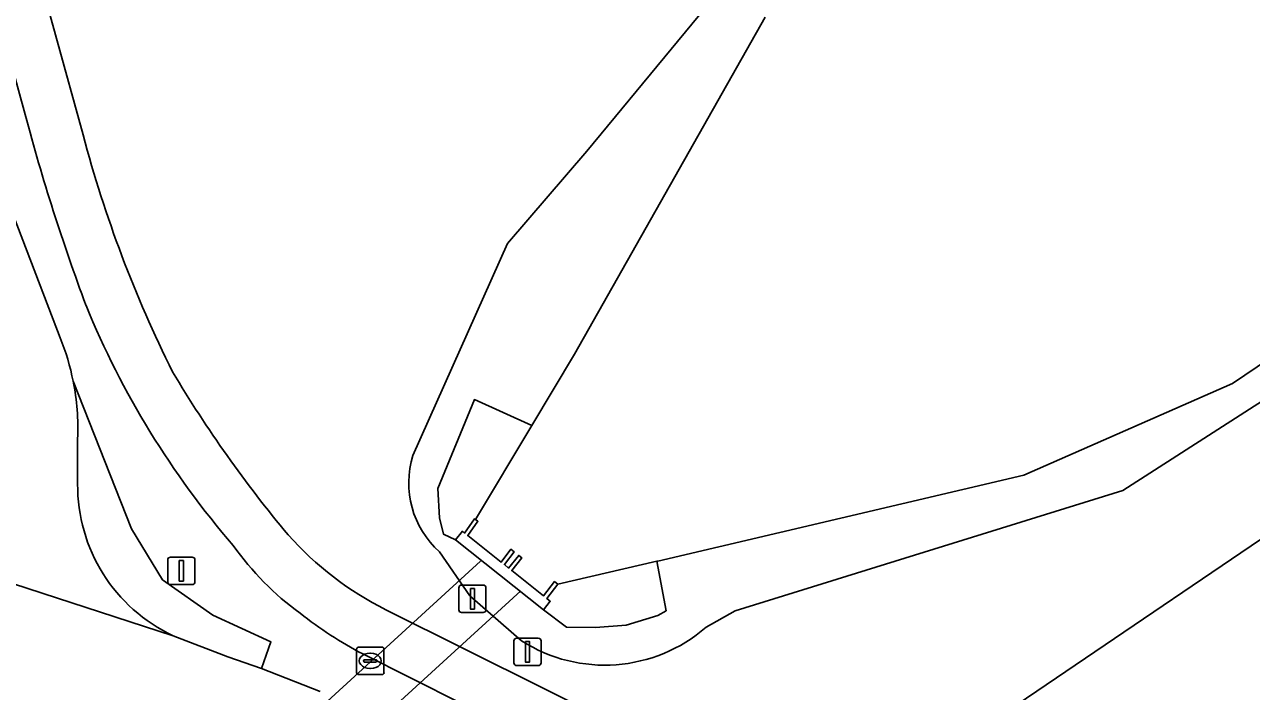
# Model space of a CAD drawing. Extents: x 156661 to 157576, y 383570 to 384425.
# Drawn here: x 157162.06 to 157206.83, y 383782.51 to 383806.83 of the extents above; entities that cross this region are included whole.
import ezdxf

# ---------------------------------------------------------------- set-up
doc = ezdxf.new("R2010")
doc.units = 0
for name, color, linetype in [('IMGEO_Afsluitpaal', 7, 'Continuous'), ('IMGEO_Berm_groen', 7, 'Continuous'), ('IMGEO_Brandkraan', 7, 'Continuous'), ('IMGEO_Duiker', 7, 'Continuous'), ('IMGEO_Groenvoorziening', 7, 'Continuous'), ('IMGEO_Lichtmast', 7, 'Continuous'), ('IMGEO_Muur', 7, 'Continuous'), ('IMGEO_Oever', 7, 'Continuous'), ('IMGEO_Rijbaan_lokaal_halfverhard', 7, 'Continuous'), ('IMGEO_Rijbaan_lokaal_open', 7, 'Continuous'), ('IMGEO_Terreindeel_gesloten', 7, 'Continuous'), ('IMGEO_Voetpad_open', 7, 'Continuous'), ('IMGEO_Waterloop', 7, 'Continuous')]:
    doc.layers.add(name, color=color, linetype=linetype)

msp = doc.modelspace()

# ---------------------------------------------------------------- linework, layer by layer
at = {"layer": 'IMGEO_Afsluitpaal'}
for p, q in [((157177.908, 383785.492), (157177.908, 383786.292)), ((157177.908, 383786.292), (157177.908, 383785.492)), ((157178.008, 383786.392), (157178.798, 383786.392)), ((157178.798, 383786.392), (157178.008, 383786.392)), ((157178.898, 383786.292), (157178.898, 383785.492)), ((157178.898, 383785.492), (157178.898, 383786.292)), ((157178.798, 383785.392), (157178.008, 383785.392)), ((157178.008, 383785.392), (157178.798, 383785.392)), ((157180.019, 383784.457), (157180.809, 383784.457)), ((157180.809, 383784.457), (157180.019, 383784.457)), ((157179.919, 383783.557), (157179.919, 383784.357)), ((157179.919, 383784.357), (157179.919, 383783.557)), ((157180.909, 383784.357), (157180.909, 383783.557)), ((157180.909, 383783.557), (157180.909, 383784.357)), ((157180.809, 383783.457), (157180.019, 383783.457)), ((157180.019, 383783.457), (157180.809, 383783.457))]:
    msp.add_line(p, q, dxfattribs=at)
for points in [[(157178.328, 383786.267), (157178.478, 383786.267), (157178.478, 383785.517), (157178.328, 383785.517), (157178.328, 383786.267)], [(157180.339, 383784.332), (157180.489, 383784.332), (157180.489, 383783.582), (157180.339, 383783.582), (157180.339, 383784.332)]]:
    msp.add_lwpolyline(points, dxfattribs=at)
for centre, start, end in [((157178.008, 383786.292), 90, 180), ((157178.008, 383786.292), 90, 180), ((157178.798, 383786.292), 0, 90), ((157178.798, 383786.292), 360, 90), ((157178.008, 383785.492), 180, 270), ((157178.008, 383785.492), 180, 270), ((157178.798, 383785.492), 270, 0), ((157178.798, 383785.492), 270, 0), ((157180.019, 383784.357), 90, 180), ((157180.019, 383784.357), 90, 180), ((157180.809, 383784.357), 0, 90), ((157180.809, 383784.357), 360, 90), ((157180.019, 383783.557), 180, 270), ((157180.019, 383783.557), 180, 270), ((157180.809, 383783.557), 270, 0), ((157180.809, 383783.557), 270, 0)]:
    msp.add_arc(centre, 0.1, start, end, dxfattribs=at)
at = {"layer": 'IMGEO_Berm_groen'}
for points in [[(157162.079, 383803.555), (157160.463, 383809.429), (157158.529, 383808.484), (157160.873, 383801.863), (157163.363, 383795.405)], [(157163.834, 383793.827), (157165.967, 383788.44), (157167.095, 383786.587), (157168.926, 383785.291), (157171.051, 383784.323), (157170.708, 383783.353), (157172.849, 383782.513)], [(157180.396, 383779.237), (157184.063, 383777.318), (157184.364, 383777.141), (157188.643, 383774.563), (157190.781, 383773.162), (157193.261, 383773.95), (157181.563, 383780.288), (157174.404, 383783.88)]]:
    msp.add_lwpolyline(points, dxfattribs=at)
for centre, radius, start, end in [((157235.198, 383823.065), 75.677, 194.94007, 200.48427), ((157193.783, 383808.658), 31.855, 202.277, 220.824), ((157155.096, 383792.078), 8.911, 11.3177, 21.9208), ((157178.377, 383793.994), 10.66, 215.3058, 234.0161), ((157181.135, 383796.745), 14.52, 231.5886, 242.3812)]:
    msp.add_arc(centre, radius, start, end, dxfattribs=at)
at = {"layer": 'IMGEO_Brandkraan'}
for p, q in [((157174.176, 383783.202), (157174.176, 383784.054)), ((157174.251, 383784.128), (157175.103, 383784.128)), ((157175.177, 383784.054), (157175.177, 383783.202)), ((157174.435, 383783.622), (157174.435, 383783.634)), ((157174.873, 383783.585), (157174.475, 383783.585)), ((157174.478, 383783.671), (157174.876, 383783.671)), ((157174.664, 383783.908), (157174.689, 383783.908)), ((157174.919, 383783.634), (157174.919, 383783.622)), ((157175.103, 383783.128), (157174.251, 383783.128)), ((157174.687, 383783.348), (157174.662, 383783.348))]:
    msp.add_line(p, q, dxfattribs=at)
for points in [[(157174.176, 383783.202), (157174.176, 383784.054)], [(157174.251, 383784.128), (157175.103, 383784.128)], [(157175.177, 383784.054), (157175.177, 383783.202)], [(157175.103, 383783.128), (157174.251, 383783.128)]]:
    msp.add_lwpolyline(points, dxfattribs=at)
for centre, radius, start, end in [((157174.253, 383784.052), 0.0765, 91.552, 178.448), ((157174.253, 383784.052), 0.0765, 91.552, 178.448), ((157175.101, 383784.052), 0.0765, 1.552, 88.448), ((157175.101, 383784.052), 0.0765, 1.552, 88.448), ((157174.475, 383783.631), 0.0403, 85.8775, 175.7526), ((157174.472, 383783.621), 0.0366, 178.938, 274.7102), ((157174.876, 383783.628), 0.043, 264.8664, 352.4533), ((157174.88, 383783.633), 0.0386, 1.7309, 96.639), ((157174.253, 383783.204), 0.0765, 181.552, 268.448), ((157174.253, 383783.204), 0.0765, 181.552, 268.448), ((157175.101, 383783.204), 0.0765, 271.552, 358.448), ((157175.101, 383783.204), 0.0765, 271.552, 358.448)]:
    msp.add_arc(centre, radius, start, end, dxfattribs=at)
for centre, major_axis, ratio, start_param, end_param in [((157174.663, 383783.628), (-0.387, 0.002), 0.722429, 4.712389, 7.853982), ((157174.688, 383783.628), (-0.39, 0.002), 0.717154, 1.570796, 4.712389)]:
    msp.add_ellipse(centre, major_axis=major_axis, ratio=ratio, start_param=start_param, end_param=end_param, dxfattribs=at)
at = {"layer": 'IMGEO_Duiker'}
for points in [[(157158.066, 383768.404), (157159.042, 383769.296), (157178.699, 383787.268)], [(157158.76, 383766.634), (157159.77, 383767.556), (157180.166, 383786.182)]]:
    msp.add_lwpolyline(points, dxfattribs=at)
at = {"layer": 'IMGEO_Groenvoorziening'}
for points in [[(157256.426, 383855.642), (157274.334, 383862.441), (157275.122, 383862.323), (157276.244, 383861.75), (157277.981, 383860.796), (157279.723, 383859.455), (157281.416, 383861.093), (157281.585, 383860.915), (157283.573, 383858.733), (157283.744, 383858.545), (157281.661, 383856.765), (157282.167, 383855.47), (157282.539, 383854.181), (157283.065, 383852.554), (157282.825, 383851.233), (157270.898, 383836.686), (157220.767, 383801.796), (157202.144, 383789.846), (157187.988, 383785.455), (157186.935, 383784.858)], [(157176.23, 383791.118), (157179.679, 383798.848), (157182.578, 383802.216), (157188.731, 383809.668), (157200.729, 383818.214), (157256.426, 383855.642)], [(157175.248, 383785.492), (157183.912, 383781.17), (157187.349, 383779.354), (157191.179, 383777.222), (157291.728, 383845.369), (157293.639, 383848.286)], [(157306.327, 383830.695), (157300.098, 383825.478), (157284.532, 383814.48), (157295.297, 383823.254), (157298.672, 383826.664), (157299.693, 383827.695), (157302.195, 383830.222), (157291.728, 383845.369), (157191.179, 383777.222), (157193.836, 383775.743), (157195.526, 383774.656), (157210.706, 383779.058), (157226.488, 383783.6), (157237.484, 383786.756), (157246.056, 383789.316)], [(157161.525, 383812.481), (157162.178, 383810.117), (157164.196, 383802.809)], [(157180.2, 383784.356), (157178.307, 383786.004), (157177.203, 383787.608)]]:
    msp.add_lwpolyline(points, dxfattribs=at)
for centre, radius, start, end in [((157208.249, 383814.524), 45.584, 194.8922, 206.5247), ((157206.663, 383817.514), 45.626, 210.7772, 219.9362), ((157179.439, 383790.118), 3.361, 162.6846, 228.303), ((157180.524, 383796.079), 11.829, 221.6028, 243.5102), ((157183.232, 383789.11), 5.638, 237.4718, 311.0536)]:
    msp.add_arc(centre, radius, start, end, dxfattribs=at)
at = {"layer": 'IMGEO_Lichtmast'}
for p, q in [((157167.286, 383786.511), (157167.286, 383787.311)), ((157167.286, 383787.311), (157167.286, 383786.511)), ((157167.386, 383787.411), (157168.176, 383787.411)), ((157168.176, 383787.411), (157167.386, 383787.411)), ((157168.276, 383787.311), (157168.276, 383786.511)), ((157168.276, 383786.511), (157168.276, 383787.311)), ((157168.176, 383786.411), (157167.386, 383786.411)), ((157167.386, 383786.411), (157168.176, 383786.411))]:
    msp.add_line(p, q, dxfattribs=at)
msp.add_lwpolyline([(157167.706, 383787.286), (157167.856, 383787.286), (157167.856, 383786.536), (157167.706, 383786.536), (157167.706, 383787.286)], dxfattribs=at)
for centre, start, end in [((157167.386, 383787.311), 90, 180), ((157167.386, 383787.311), 90, 180), ((157168.176, 383787.311), 0, 90), ((157168.176, 383787.311), 360, 90), ((157167.386, 383786.511), 180, 270), ((157167.386, 383786.511), 180, 270), ((157168.176, 383786.511), 270, 0), ((157168.176, 383786.511), 270, 0)]:
    msp.add_arc(centre, 0.1, start, end, dxfattribs=at)
at = {"layer": 'IMGEO_Muur'}
msp.add_lwpolyline([(157179.842, 383786.921), (157180.21, 383787.381), (157180.092, 383787.474), (157179.725, 383787.014), (157179.574, 383787.139), (157179.927, 383787.605), (157179.809, 383787.699), (157179.455, 383787.229), (157178.236, 383788.199), (157178.602, 383788.721), (157178.518, 383788.78), (157178.479, 383788.807), (157178.117, 383788.29), (157178.037, 383788.358), (157177.788, 383788.045), (157180.994, 383785.492), (157181.243, 383785.805), (157181.193, 383785.845), (157181.115, 383785.908), (157181.522, 383786.424), (157181.404, 383786.517), (157180.998, 383786.001)], close=True, dxfattribs=at)
at = {"layer": 'IMGEO_Oever'}
for points in [[(157279.723, 383859.455), (157277.981, 383860.796), (157276.244, 383861.75), (157275.122, 383862.323), (157274.334, 383862.441), (157256.426, 383855.642), (157200.729, 383818.214), (157188.731, 383809.668), (157182.578, 383802.216), (157179.679, 383798.848), (157176.23, 383791.118)], [(157269.71, 383837.399), (157214.991, 383799.721), (157206.144, 383793.738), (157198.524, 383790.396), (157185.168, 383787.269), (157185.136, 383787.262), (157185.48, 383785.456), (157185.171, 383785.288), (157184.01, 383784.932), (157182.901, 383784.848), (157181.835, 383784.863), (157180.994, 383785.492), (157177.788, 383788.045), (157177.346, 383788.252), (157177.198, 383788.841), (157177.137, 383789.92), (157178.474, 383793.156), (157180.576, 383792.21), (157182.135, 383794.809), (157189.081, 383807.099)], [(157186.935, 383784.858), (157187.988, 383785.455), (157202.144, 383789.846), (157220.767, 383801.796), (157270.898, 383836.686)], [(157177.203, 383787.608), (157178.307, 383786.004), (157180.2, 383784.356)]]:
    msp.add_lwpolyline(points, dxfattribs=at)
for centre, radius, start, end in [((157179.439, 383790.118), 3.361, 162.6846, 228.303), ((157183.232, 383789.11), 5.638, 237.4718, 311.0536)]:
    msp.add_arc(centre, radius, start, end, dxfattribs=at)
at = {"layer": 'IMGEO_Rijbaan_lokaal_halfverhard'}
for points in [[(157167.482, 383784.545), (157169.477, 383783.776), (157170.708, 383783.353), (157171.051, 383784.323), (157168.926, 383785.291), (157167.095, 383786.587), (157165.967, 383788.44), (157163.834, 383793.827)], [(157163.995, 383791.726), (157163.997, 383790.09)]]:
    msp.add_lwpolyline(points, dxfattribs=at)
for centre, radius, start, end in [((157155.253, 383792.113), 8.751, 357.4667, 11.2973), ((157170.052, 383790.028), 6.055, 179.4128, 244.8855)]:
    msp.add_arc(centre, radius, start, end, dxfattribs=at)
at = {"layer": 'IMGEO_Rijbaan_lokaal_open'}
for points in [[(157163.363, 383795.405), (157160.873, 383801.863), (157158.529, 383808.484), (157157.801, 383810.799), (157156.682, 383814.685), (157153.841, 383825.076), (157152.292, 383830.729)], [(157163.997, 383790.09), (157163.995, 383791.726)], [(157172.849, 383782.513), (157170.708, 383783.353), (157169.477, 383783.776), (157167.482, 383784.545), (157155.785, 383788.343), (157154.953, 383783.324), (157154.944, 383783.258), (157157.458, 383782.523), (157166.057, 383779.773), (157173.52, 383776.88), (157177.603, 383775.042), (157181.584, 383772.97), (157184.063, 383777.318), (157180.396, 383779.237)], [(157155.785, 383788.343), (157167.482, 383784.545)]]:
    msp.add_lwpolyline(points, dxfattribs=at)
for centre, radius, start, end in [((157155.096, 383792.078), 8.911, 11.3177, 21.9208), ((157155.253, 383792.113), 8.751, 357.4667, 11.2973), ((157170.052, 383790.028), 6.055, 179.4128, 244.8855)]:
    msp.add_arc(centre, radius, start, end, dxfattribs=at)
at = {"layer": 'IMGEO_Terreindeel_gesloten'}
for points in [[(157180.576, 383792.21), (157178.474, 383793.156), (157177.137, 383789.92), (157177.198, 383788.841), (157177.346, 383788.252), (157177.788, 383788.045), (157178.037, 383788.358), (157178.117, 383788.29), (157178.479, 383788.807), (157178.518, 383788.78)], [(157185.136, 383787.262), (157181.522, 383786.424), (157181.115, 383785.908), (157181.193, 383785.845), (157181.243, 383785.805), (157180.994, 383785.492), (157181.835, 383784.863), (157182.901, 383784.848), (157184.01, 383784.932), (157185.171, 383785.288), (157185.48, 383785.456)]]:
    msp.add_lwpolyline(points, close=True, dxfattribs=at)
at = {"layer": 'IMGEO_Voetpad_open'}
for points in [[(157153.519, 383834.655), (157159.831, 383811.735), (157157.801, 383810.799), (157158.529, 383808.484), (157160.463, 383809.429), (157162.079, 383803.555)], [(157164.196, 383802.809), (157162.178, 383810.117), (157161.525, 383812.481), (157158.13, 383824.776)], [(157174.404, 383783.88), (157181.563, 383780.288), (157193.261, 383773.95), (157195.526, 383774.656), (157193.836, 383775.743), (157191.179, 383777.222), (157187.349, 383779.354), (157183.912, 383781.17), (157175.248, 383785.492)]]:
    msp.add_lwpolyline(points, dxfattribs=at)
for centre, radius, start, end in [((157235.198, 383823.065), 75.677, 194.94007, 200.48427), ((157208.249, 383814.524), 45.584, 194.8922, 206.5247), ((157193.783, 383808.658), 31.855, 202.277, 220.824), ((157206.663, 383817.514), 45.626, 210.7772, 219.9362), ((157180.524, 383796.079), 11.829, 221.6028, 243.5102), ((157178.377, 383793.994), 10.66, 215.3058, 234.0161), ((157181.135, 383796.745), 14.52, 231.5886, 242.3812)]:
    msp.add_arc(centre, radius, start, end, dxfattribs=at)
at = {"layer": 'IMGEO_Waterloop'}
msp.add_lwpolyline([(157189.081, 383807.099), (157182.135, 383794.809), (157180.576, 383792.21), (157178.518, 383788.78), (157178.602, 383788.721), (157178.236, 383788.199), (157179.455, 383787.229), (157179.809, 383787.699), (157179.927, 383787.605), (157179.574, 383787.139), (157179.725, 383787.014), (157180.092, 383787.474), (157180.21, 383787.381), (157179.842, 383786.921), (157180.998, 383786.001), (157181.404, 383786.517), (157181.522, 383786.424), (157185.136, 383787.262), (157185.168, 383787.269), (157198.524, 383790.396), (157206.144, 383793.738), (157214.991, 383799.721), (157269.71, 383837.399)], dxfattribs=at)

doc.saveas('drawing.dxf')
